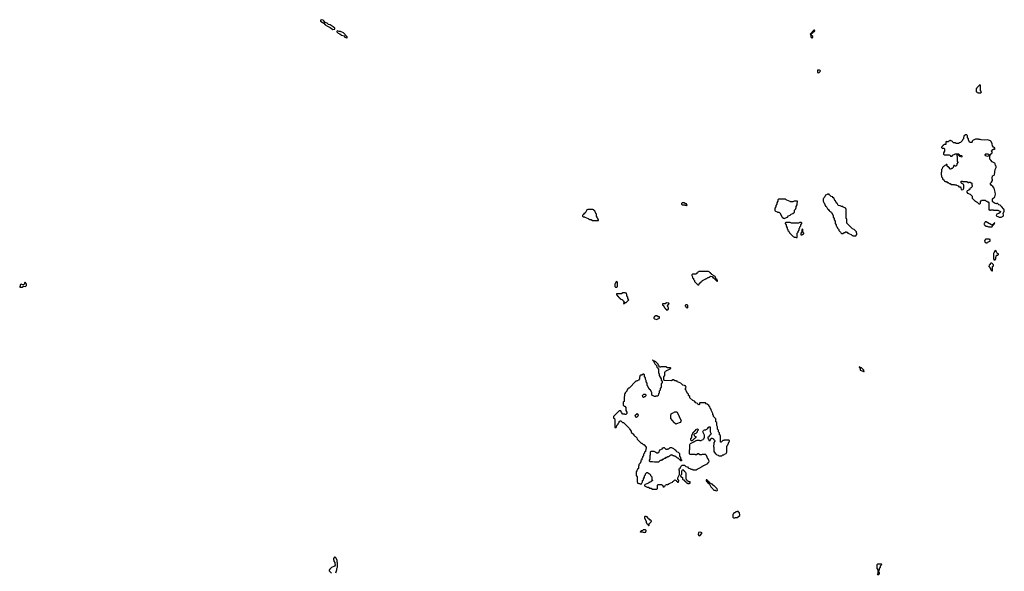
# Model space of a CAD drawing. Extents: x 2769579 to 2883812, y 684207 to 828660.
# Tile 405 of 505: x 2852460 to 2873735, y 747626 to 759536. Entities that reach past the tile are written whole.
import ezdxf

# ---------------------------------------------------------------- set-up
doc = ezdxf.new("R2010")
doc.units = 0

msp = doc.modelspace()

# ---------------------------------------------------------------- linework, layer by layer
at = {"layer": '0CON02XD'}
for points in [[(2859228, 759328), (2859265, 759332), (2859270, 759335), (2859267, 759355), (2859235, 759383), (2859165, 759424), (2859135, 759431), (2859105, 759461), (2859058, 759475), (2859035, 759512), (2859015, 759529), (2858985, 759536), (2858958, 759525), (2858961, 759505), (2859029, 759459), (2859057, 759425), (2859113, 759393), (2859171, 759371), (2859228, 759328)], [(2869575, 759140), (2869585, 759142), (2869600, 759155), (2869600, 759175), (2869562, 759202), (2869560, 759240), (2869575, 759240), (2869585, 759250), (2869595, 759250), (2869622, 759278), (2869635, 759280), (2869640, 759285), (2869635, 759310), (2869622, 759308), (2869540, 759225), (2869550, 759215), (2869552, 759175), (2869560, 759155), (2869575, 759140)], [(2859525, 759143), (2859540, 759155), (2859530, 759175), (2859455, 759253), (2859395, 759278), (2859361, 759281), (2859325, 759293), (2859315, 759290), (2859314, 759274), (2859342, 759242), (2859375, 759233), (2859410, 759200), (2859465, 759188), (2859485, 759157), (2859525, 759143)], [(2869725, 758390), (2869760, 758425), (2869758, 758438), (2869745, 758450), (2869705, 758450), (2869700, 758445), (2869700, 758395), (2869725, 758390)], [(2873225, 757960), (2873240, 757975), (2873220, 758005), (2873220, 758125), (2873205, 758130), (2873140, 758065), (2873140, 758055), (2873130, 758045), (2873130, 757985), (2873142, 757972), (2873155, 757970), (2873165, 757960), (2873225, 757960)], [(2873625, 755270), (2873665, 755272), (2873710, 755295), (2873718, 755305), (2873720, 755325), (2873708, 755355), (2873735, 755400), (2873735, 755420), (2873726, 755446), (2873675, 755502), (2873645, 755530), (2873620, 755535), (2873600, 755555), (2873595, 755570), (2873575, 755570), (2873565, 755562), (2873535, 755568), (2873494, 755594), (2873482, 755612), (2873477, 755645), (2873482, 755665), (2873532, 755708), (2873543, 755767), (2873540, 755815), (2873515, 755900), (2873485, 755938), (2873451, 755961), (2873437, 755985), (2873437, 756005), (2873458, 756025), (2873478, 756065), (2873480, 756085), (2873473, 756093), (2873470, 756115), (2873480, 756165), (2873515, 756180), (2873522, 756195), (2873538, 756305), (2873558, 756345), (2873560, 756375), (2873545, 756390), (2873537, 756427), (2873528, 756438), (2873470, 756465), (2873446, 756506), (2873420, 756525), (2873420, 756595), (2873430, 756605), (2873430, 756625), (2873470, 756665), (2873470, 756685), (2873460, 756705), (2873464, 756716), (2873505, 756742), (2873525, 756740), (2873538, 756745), (2873526, 756766), (2873502, 756782), (2873479, 756809), (2873470, 756855), (2873450, 756905), (2873435, 756920), (2873417, 756927), (2873375, 756940), (2873305, 756932), (2873235, 756940), (2873215, 756950), (2873185, 756950), (2873175, 756960), (2873115, 756960), (2873085, 756940), (2873062, 756938), (2873048, 756922), (2873040, 756915), (2873040, 756895), (2873028, 756882), (2872992, 756882), (2872960, 756935), (2872960, 756965), (2872940, 756995), (2872940, 757025), (2872930, 757035), (2872928, 757048), (2872895, 757050), (2872862, 757018), (2872860, 757005), (2872850, 756995), (2872850, 756965), (2872830, 756945), (2872828, 756922), (2872788, 756882), (2872765, 756880), (2872745, 756860), (2872695, 756860), (2872675, 756880), (2872635, 756880), (2872622, 756892), (2872618, 756908), (2872585, 756920), (2872575, 756930), (2872555, 756930), (2872548, 756912), (2872535, 756910), (2872525, 756900), (2872495, 756900), (2872482, 756908), (2872470, 756895), (2872468, 756842), (2872435, 756840), (2872425, 756830), (2872412, 756828), (2872408, 756812), (2872392, 756808), (2872390, 756795), (2872380, 756785), (2872380, 756775), (2872392, 756762), (2872425, 756760), (2872440, 756745), (2872440, 756695), (2872420, 756665), (2872420, 756635), (2872445, 756620), (2872545, 756620), (2872555, 756610), (2872568, 756608), (2872575, 756590), (2872605, 756590), (2872612, 756608), (2872665, 756630), (2872675, 756640), (2872745, 756640), (2872772, 756612), (2872807, 756607), (2872820, 756595), (2872820, 756575), (2872795, 756570), (2872785, 756580), (2872775, 756580), (2872738, 756618), (2872712, 756618), (2872710, 756595), (2872720, 756585), (2872720, 756475), (2872730, 756465), (2872730, 756455), (2872710, 756425), (2872710, 756395), (2872685, 756370), (2872672, 756372), (2872655, 756390), (2872642, 756388), (2872640, 756365), (2872630, 756355), (2872630, 756345), (2872608, 756322), (2872595, 756320), (2872585, 756310), (2872572, 756312), (2872528, 756358), (2872515, 756360), (2872502, 756372), (2872500, 756405), (2872495, 756410), (2872482, 756408), (2872468, 756392), (2872452, 756388), (2872438, 756372), (2872422, 756368), (2872402, 756348), (2872390, 756315), (2872380, 756305), (2872380, 756245), (2872370, 756235), (2872370, 756185), (2872380, 756175), (2872380, 756145), (2872400, 756125), (2872402, 756102), (2872438, 756068), (2872442, 756052), (2872455, 756040), (2872485, 756040), (2872502, 756022), (2872525, 756020), (2872542, 756002), (2872565, 756000), (2872595, 755980), (2872655, 755980), (2872665, 755970), (2872695, 755970), (2872705, 755960), (2872738, 755948), (2872755, 755930), (2872778, 755928), (2872798, 755908), (2872800, 755875), (2872815, 755860), (2872848, 755872), (2872850, 755885), (2872860, 755895), (2872860, 755965), (2872850, 755975), (2872848, 755988), (2872815, 756000), (2872802, 756012), (2872802, 756048), (2872825, 756050), (2872835, 756040), (2872925, 756040), (2872955, 756020), (2872965, 756020), (2872975, 756030), (2872998, 756028), (2873030, 756005), (2873030, 755965), (2873040, 755955), (2873040, 755935), (2873030, 755925), (2873028, 755912), (2873012, 755908), (2873008, 755892), (2872992, 755888), (2872988, 755872), (2872972, 755868), (2872968, 755852), (2872935, 755840), (2872922, 755828), (2872922, 755812), (2872942, 755792), (2872998, 755768), (2873040, 755725), (2873042, 755682), (2873105, 755620), (2873115, 755620), (2873135, 755600), (2873148, 755598), (2873185, 755560), (2873205, 755560), (2873218, 755572), (2873220, 755605), (2873232, 755628), (2873245, 755640), (2873325, 755640), (2873345, 755620), (2873355, 755620), (2873375, 755600), (2873385, 755600), (2873400, 755585), (2873402, 755432), (2873415, 755430), (2873425, 755420), (2873435, 755420), (2873445, 755430), (2873495, 755430), (2873505, 755420), (2873595, 755420), (2873640, 755405), (2873650, 755395), (2873646, 755374), (2873617, 755353), (2873575, 755340), (2873560, 755305), (2873572, 755292), (2873595, 755290), (2873625, 755270)], [(2873375, 756582), (2873337, 756597), (2873320, 756615), (2873320, 756625), (2873335, 756638), (2873373, 756637), (2873395, 756630), (2873400, 756625), (2873400, 756595), (2873375, 756582)], [(2870525, 754870), (2870550, 754895), (2870550, 754925), (2870540, 754935), (2870538, 754958), (2870488, 755008), (2870452, 755022), (2870330, 755145), (2870330, 755235), (2870320, 755245), (2870320, 755445), (2870310, 755455), (2870308, 755468), (2870255, 755490), (2870245, 755500), (2870215, 755500), (2870185, 755520), (2870152, 755522), (2870140, 755535), (2870128, 755568), (2870112, 755572), (2870088, 755628), (2870072, 755632), (2870048, 755688), (2870032, 755692), (2870028, 755708), (2869992, 755722), (2869968, 755748), (2869952, 755752), (2869948, 755768), (2869915, 755770), (2869905, 755760), (2869872, 755748), (2869858, 755712), (2869832, 755688), (2869830, 755675), (2869820, 755665), (2869820, 755615), (2869830, 755605), (2869830, 755595), (2869840, 755585), (2869872, 755512), (2869888, 755508), (2869912, 755452), (2869928, 755448), (2869932, 755432), (2869948, 755428), (2869952, 755412), (2869968, 755408), (2869972, 755392), (2869988, 755388), (2869992, 755372), (2870008, 755368), (2870030, 755315), (2870040, 755305), (2870040, 755275), (2870060, 755245), (2870060, 755215), (2870080, 755185), (2870080, 755135), (2870100, 755105), (2870100, 755085), (2870118, 755068), (2870132, 755032), (2870158, 755008), (2870162, 754982), (2870198, 754948), (2870202, 754932), (2870215, 754920), (2870245, 754920), (2870275, 754940), (2870298, 754942), (2870315, 754960), (2870325, 754950), (2870338, 754948), (2870355, 754930), (2870425, 754900), (2870442, 754882), (2870455, 754880), (2870465, 754870), (2870525, 754870)], [(2866865, 755520), (2866880, 755535), (2866878, 755548), (2866865, 755560), (2866845, 755560), (2866815, 755580), (2866775, 755580), (2866760, 755565), (2866762, 755552), (2866775, 755540), (2866825, 755540), (2866835, 755530), (2866855, 755530), (2866865, 755520)], [(2868985, 755240), (2868995, 755250), (2869048, 755272), (2869072, 755298), (2869108, 755312), (2869132, 755338), (2869168, 755352), (2869198, 755382), (2869200, 755425), (2869228, 755452), (2869230, 755465), (2869240, 755475), (2869240, 755505), (2869260, 755535), (2869260, 755585), (2869270, 755595), (2869268, 755618), (2869195, 755620), (2869165, 755600), (2869115, 755600), (2869108, 755608), (2869035, 755640), (2869025, 755650), (2869015, 755650), (2869005, 755660), (2868855, 755660), (2868842, 755648), (2868840, 755615), (2868820, 755585), (2868820, 755555), (2868800, 755525), (2868800, 755495), (2868780, 755465), (2868780, 755415), (2868792, 755402), (2868825, 755390), (2868835, 755380), (2868865, 755380), (2868875, 755370), (2868888, 755368), (2868932, 755272), (2868948, 755268), (2868952, 755252), (2868985, 755240)], [(2864965, 755200), (2864970, 755225), (2864952, 755232), (2864950, 755245), (2864940, 755255), (2864940, 755275), (2864920, 755295), (2864920, 755345), (2864910, 755355), (2864888, 755408), (2864872, 755412), (2864868, 755428), (2864855, 755430), (2864845, 755440), (2864735, 755440), (2864725, 755430), (2864712, 755428), (2864688, 755372), (2864672, 755368), (2864668, 755352), (2864652, 755348), (2864648, 755332), (2864632, 755328), (2864630, 755315), (2864620, 755305), (2864622, 755292), (2864635, 755280), (2864665, 755280), (2864672, 755272), (2864745, 755240), (2864755, 755230), (2864765, 755230), (2864775, 755220), (2864805, 755220), (2864835, 755200), (2864965, 755200)], [(2869255, 754830), (2869260, 754835), (2869260, 754925), (2869280, 754945), (2869280, 754965), (2869300, 754995), (2869300, 755025), (2869318, 755042), (2869320, 755065), (2869340, 755085), (2869340, 755105), (2869360, 755135), (2869358, 755148), (2869345, 755160), (2869315, 755160), (2869285, 755140), (2869135, 755140), (2869105, 755160), (2869012, 755158), (2869000, 755145), (2869000, 755135), (2869020, 755105), (2869020, 755075), (2869040, 755045), (2869042, 755022), (2869060, 755005), (2869060, 754985), (2869078, 754968), (2869092, 754932), (2869172, 754852), (2869185, 754850), (2869195, 754840), (2869225, 754840), (2869235, 754830), (2869255, 754830)], [(2873465, 755060), (2873478, 755072), (2873482, 755088), (2873518, 755122), (2873520, 755140), (2873528, 755142), (2873528, 755148), (2873522, 755148), (2873520, 755140), (2873512, 755138), (2873488, 755112), (2873475, 755110), (2873465, 755100), (2873455, 755110), (2873442, 755112), (2873425, 755130), (2873415, 755130), (2873345, 755170), (2873325, 755170), (2873312, 755158), (2873310, 755145), (2873300, 755135), (2873300, 755115), (2873310, 755105), (2873312, 755092), (2873325, 755090), (2873335, 755080), (2873365, 755080), (2873395, 755060), (2873465, 755060)], [(2869365, 754890), (2869375, 754900), (2869388, 754902), (2869400, 754915), (2869400, 754925), (2869380, 754955), (2869380, 755005), (2869375, 755010), (2869360, 755005), (2869360, 754955), (2869340, 754925), (2869342, 754892), (2869365, 754890)], [(2873365, 754720), (2873375, 754730), (2873428, 754752), (2873428, 754788), (2873415, 754790), (2873405, 754800), (2873335, 754800), (2873322, 754788), (2873320, 754775), (2873310, 754765), (2873312, 754732), (2873325, 754730), (2873335, 754720), (2873365, 754720)], [(2873535, 754350), (2873550, 754375), (2873550, 754405), (2873557, 754413), (2873560, 754435), (2873575, 754450), (2873595, 754450), (2873610, 754465), (2873608, 754478), (2873592, 754482), (2873572, 754502), (2873555, 754550), (2873532, 754548), (2873510, 754495), (2873500, 754485), (2873500, 754375), (2873510, 754365), (2873512, 754352), (2873535, 754350)], [(2873475, 754110), (2873480, 754115), (2873480, 754205), (2873500, 754225), (2873500, 754245), (2873490, 754255), (2873488, 754268), (2873475, 754270), (2873465, 754280), (2873445, 754280), (2873432, 754268), (2873428, 754252), (2873410, 754235), (2873400, 754205), (2873440, 754165), (2873440, 754145), (2873450, 754135), (2873450, 754125), (2873462, 754112), (2873475, 754110)], [(2867135, 753810), (2867152, 753848), (2867168, 753852), (2867172, 753868), (2867188, 753872), (2867192, 753888), (2867208, 753892), (2867212, 753908), (2867285, 753940), (2867295, 753950), (2867305, 753950), (2867315, 753960), (2867325, 753960), (2867335, 753970), (2867345, 753970), (2867355, 753980), (2867365, 753980), (2867375, 753990), (2867385, 753990), (2867395, 754000), (2867428, 753988), (2867432, 753972), (2867448, 753968), (2867452, 753952), (2867468, 753948), (2867522, 753892), (2867538, 753892), (2867540, 753905), (2867530, 753915), (2867528, 753928), (2867512, 753932), (2867488, 753988), (2867472, 753992), (2867468, 754008), (2867412, 754032), (2867408, 754048), (2867392, 754052), (2867388, 754068), (2867372, 754072), (2867368, 754088), (2867355, 754090), (2867345, 754100), (2867135, 754100), (2867125, 754090), (2867112, 754088), (2867108, 754072), (2867092, 754068), (2867088, 754052), (2867075, 754050), (2867065, 754040), (2866995, 754040), (2866980, 754025), (2866980, 754015), (2867000, 753985), (2867000, 753965), (2867018, 753948), (2867020, 753925), (2867040, 753905), (2867042, 753882), (2867112, 753812), (2867135, 753810)], [(2852465, 753760), (2852515, 753762), (2852545, 753780), (2852585, 753778), (2852610, 753795), (2852608, 753825), (2852575, 753868), (2852563, 753857), (2852558, 753825), (2852545, 753812), (2852525, 753812), (2852495, 753827), (2852478, 753815), (2852460, 753765), (2852465, 753760)], [(2865365, 753760), (2865380, 753775), (2865380, 753865), (2865368, 753878), (2865355, 753880), (2865342, 753868), (2865330, 753835), (2865320, 753825), (2865320, 753775), (2865335, 753760), (2865365, 753760)], [(2865515, 753400), (2865525, 753410), (2865538, 753412), (2865552, 753428), (2865565, 753430), (2865620, 753485), (2865618, 753498), (2865600, 753515), (2865600, 753545), (2865580, 753575), (2865580, 753605), (2865570, 753615), (2865568, 753628), (2865555, 753630), (2865545, 753640), (2865495, 753640), (2865465, 753620), (2865352, 753618), (2865352, 753592), (2865368, 753588), (2865372, 753572), (2865388, 753568), (2865392, 753552), (2865408, 753548), (2865412, 753532), (2865428, 753528), (2865432, 753512), (2865488, 753488), (2865492, 753472), (2865508, 753468), (2865510, 753455), (2865520, 753445), (2865520, 753435), (2865510, 753425), (2865515, 753400)], [(2866465, 753270), (2866480, 753295), (2866480, 753315), (2866470, 753325), (2866460, 753355), (2866490, 753405), (2866488, 753418), (2866435, 753420), (2866405, 753400), (2866352, 753398), (2866350, 753375), (2866368, 753368), (2866392, 753312), (2866408, 753308), (2866412, 753292), (2866428, 753288), (2866432, 753272), (2866465, 753270)], [(2866885, 753310), (2866900, 753325), (2866900, 753365), (2866885, 753380), (2866855, 753380), (2866842, 753368), (2866840, 753355), (2866850, 753345), (2866852, 753332), (2866868, 753328), (2866872, 753312), (2866885, 753310)], [(2866225, 753060), (2866235, 753070), (2866288, 753092), (2866288, 753118), (2866255, 753120), (2866225, 753140), (2866195, 753140), (2866185, 753130), (2866172, 753128), (2866170, 753115), (2866160, 753105), (2866162, 753092), (2866175, 753080), (2866225, 753060)], [(2866225, 749400), (2866240, 749415), (2866240, 749485), (2866255, 749500), (2866325, 749500), (2866335, 749490), (2866348, 749488), (2866362, 749452), (2866385, 749450), (2866392, 749468), (2866408, 749472), (2866412, 749488), (2866425, 749490), (2866435, 749500), (2866465, 749500), (2866475, 749510), (2866485, 749510), (2866495, 749520), (2866568, 749552), (2866572, 749568), (2866588, 749572), (2866615, 749600), (2866648, 749588), (2866652, 749572), (2866668, 749568), (2866672, 749552), (2866698, 749552), (2866700, 749585), (2866680, 749615), (2866680, 749645), (2866720, 749715), (2866720, 749795), (2866710, 749805), (2866710, 749835), (2866728, 749852), (2866742, 749888), (2866772, 749918), (2866825, 749920), (2866852, 749892), (2866888, 749878), (2866902, 749862), (2866955, 749840), (2866965, 749830), (2866995, 749830), (2867005, 749820), (2867085, 749820), (2867095, 749830), (2867105, 749830), (2867115, 749840), (2867188, 749872), (2867192, 749888), (2867205, 749890), (2867215, 749900), (2867225, 749900), (2867235, 749910), (2867245, 749910), (2867255, 749920), (2867328, 749952), (2867332, 749968), (2867348, 749972), (2867360, 750005), (2867350, 750015), (2867350, 750025), (2867340, 750035), (2867340, 750045), (2867330, 750055), (2867298, 750128), (2867268, 750158), (2867255, 750150), (2867205, 750150), (2867195, 750140), (2867155, 750140), (2867125, 750160), (2867115, 750160), (2867085, 750140), (2867065, 750140), (2867055, 750150), (2866945, 750150), (2866930, 750165), (2866930, 750245), (2866940, 750255), (2866940, 750365), (2866950, 750375), (2866952, 750388), (2867025, 750420), (2867035, 750430), (2867045, 750430), (2867055, 750440), (2867065, 750440), (2867075, 750450), (2867085, 750450), (2867095, 750460), (2867145, 750460), (2867155, 750450), (2867185, 750450), (2867195, 750460), (2867228, 750472), (2867232, 750488), (2867248, 750492), (2867250, 750505), (2867260, 750515), (2867260, 750565), (2867220, 750635), (2867232, 750668), (2867245, 750670), (2867255, 750680), (2867285, 750680), (2867295, 750690), (2867308, 750692), (2867312, 750708), (2867328, 750712), (2867332, 750728), (2867348, 750732), (2867352, 750748), (2867378, 750748), (2867380, 750635), (2867390, 750625), (2867400, 750595), (2867390, 750585), (2867388, 750572), (2867372, 750568), (2867368, 750552), (2867355, 750550), (2867348, 750532), (2867330, 750525), (2867330, 750495), (2867340, 750485), (2867352, 750452), (2867378, 750452), (2867390, 750465), (2867402, 750498), (2867425, 750500), (2867435, 750490), (2867448, 750488), (2867452, 750472), (2867468, 750468), (2867470, 750455), (2867480, 750445), (2867480, 750435), (2867460, 750405), (2867460, 750355), (2867450, 750345), (2867450, 750315), (2867460, 750305), (2867460, 750215), (2867492, 750162), (2867508, 750158), (2867522, 750142), (2867555, 750130), (2867565, 750120), (2867635, 750120), (2867652, 750138), (2867675, 750140), (2867692, 750158), (2867728, 750172), (2867730, 750185), (2867740, 750195), (2867740, 750325), (2867750, 750335), (2867750, 750345), (2867760, 750355), (2867792, 750428), (2867800, 750435), (2867798, 750448), (2867785, 750460), (2867685, 750460), (2867675, 750450), (2867652, 750448), (2867618, 750412), (2867602, 750412), (2867600, 750555), (2867580, 750575), (2867580, 750615), (2867560, 750635), (2867560, 750675), (2867540, 750695), (2867540, 750745), (2867520, 750775), (2867520, 750835), (2867500, 750855), (2867500, 750915), (2867450, 750965), (2867450, 750995), (2867440, 751005), (2867440, 751035), (2867400, 751105), (2867400, 751125), (2867390, 751135), (2867368, 751188), (2867352, 751192), (2867348, 751208), (2867318, 751238), (2867295, 751240), (2867275, 751260), (2867155, 751260), (2867150, 751255), (2867150, 751225), (2867135, 751220), (2867125, 751230), (2867112, 751232), (2867108, 751248), (2867072, 751262), (2867038, 751298), (2867002, 751312), (2866942, 751372), (2866938, 751398), (2866912, 751422), (2866908, 751448), (2866892, 751462), (2866878, 751498), (2866860, 751515), (2866858, 751538), (2866840, 751555), (2866840, 751565), (2866850, 751575), (2866850, 751595), (2866860, 751605), (2866850, 751615), (2866848, 751628), (2866835, 751630), (2866825, 751640), (2866792, 751642), (2866748, 751688), (2866675, 751720), (2866665, 751730), (2866655, 751730), (2866645, 751740), (2866615, 751740), (2866585, 751760), (2866575, 751760), (2866545, 751740), (2866392, 751742), (2866380, 751755), (2866380, 751825), (2866400, 751855), (2866400, 751925), (2866410, 751935), (2866412, 751948), (2866425, 751950), (2866435, 751960), (2866445, 751960), (2866455, 751970), (2866528, 752002), (2866530, 752015), (2866525, 752020), (2866455, 752020), (2866425, 752040), (2866315, 752040), (2866308, 752032), (2866282, 752032), (2866280, 752055), (2866260, 752075), (2866258, 752098), (2866208, 752148), (2866195, 752150), (2866185, 752160), (2866160, 752160), (2866138, 752188), (2866130, 752185), (2866150, 752170), (2866152, 752162), (2866160, 752160), (2866160, 752145), (2866170, 752135), (2866182, 752102), (2866218, 752068), (2866230, 752035), (2866248, 752018), (2866250, 752005), (2866260, 751995), (2866260, 751915), (2866280, 751885), (2866280, 751855), (2866320, 751785), (2866320, 751755), (2866340, 751725), (2866340, 751705), (2866320, 751675), (2866320, 751605), (2866300, 751575), (2866300, 751535), (2866280, 751515), (2866280, 751475), (2866260, 751455), (2866258, 751422), (2866245, 751410), (2866205, 751410), (2866195, 751400), (2866175, 751400), (2866122, 751432), (2866120, 751485), (2866110, 751495), (2866090, 751545), (2866072, 751552), (2866068, 751568), (2866052, 751572), (2866030, 751625), (2866020, 751635), (2866020, 751685), (2866000, 751715), (2866000, 751745), (2865980, 751775), (2865980, 751805), (2865960, 751835), (2865958, 751868), (2865945, 751880), (2865935, 751880), (2865905, 751860), (2865872, 751858), (2865860, 751845), (2865860, 751825), (2865850, 751815), (2865850, 751775), (2865840, 751765), (2865840, 751755), (2865802, 751738), (2865795, 751730), (2865775, 751730), (2865628, 751582), (2865612, 751578), (2865590, 751555), (2865590, 751545), (2865580, 751535), (2865580, 751515), (2865542, 751478), (2865540, 751465), (2865530, 751455), (2865530, 751405), (2865520, 751395), (2865520, 751295), (2865500, 751275), (2865500, 751215), (2865522, 751192), (2865538, 751188), (2865560, 751165), (2865560, 751095), (2865580, 751065), (2865578, 751032), (2865555, 751010), (2865545, 751010), (2865535, 751020), (2865495, 751020), (2865462, 751052), (2865448, 751088), (2865415, 751090), (2865292, 750968), (2865290, 750935), (2865310, 750925), (2865310, 750915), (2865320, 750905), (2865322, 750732), (2865348, 750732), (2865372, 750788), (2865388, 750802), (2865392, 750818), (2865410, 750835), (2865412, 750858), (2865432, 750878), (2865448, 750878), (2865482, 750842), (2865508, 750838), (2865638, 750708), (2865640, 750685), (2865670, 750655), (2865672, 750632), (2865728, 750578), (2865732, 750562), (2865752, 750542), (2865768, 750538), (2865798, 750508), (2865802, 750482), (2865892, 750392), (2865905, 750390), (2865935, 750360), (2865945, 750360), (2866000, 750305), (2866000, 750275), (2865990, 750265), (2865980, 750215), (2865962, 750198), (2865960, 750175), (2865940, 750155), (2865940, 750125), (2865920, 750095), (2865920, 750075), (2865902, 750058), (2865900, 750035), (2865880, 750015), (2865880, 749985), (2865870, 749975), (2865868, 749962), (2865840, 749935), (2865840, 749905), (2865830, 749895), (2865830, 749845), (2865812, 749828), (2865798, 749792), (2865780, 749775), (2865780, 749695), (2865800, 749665), (2865800, 749555), (2865810, 749545), (2865812, 749532), (2865825, 749530), (2865835, 749520), (2865865, 749520), (2865875, 749510), (2865898, 749512), (2865910, 749545), (2865920, 749555), (2865920, 749585), (2865938, 749602), (2865940, 749625), (2865960, 749655), (2865960, 749685), (2865980, 749705), (2865982, 749728), (2866012, 749758), (2866025, 749760), (2866068, 749728), (2866090, 749705), (2866090, 749695), (2866118, 749668), (2866120, 749605), (2866130, 749595), (2866130, 749585), (2866108, 749562), (2866095, 749560), (2866085, 749550), (2866075, 749550), (2866065, 749540), (2866055, 749540), (2866045, 749530), (2865972, 749498), (2865960, 749485), (2865962, 749472), (2866015, 749440), (2866045, 749440), (2866075, 749420), (2866105, 749420), (2866135, 749400), (2866225, 749400)], [(2870695, 751938), (2870705, 751940), (2870698, 751965), (2870648, 752018), (2870620, 752020), (2870618, 752028), (2870602, 752038), (2870600, 752025), (2870620, 752020), (2870618, 751965), (2870667, 751957), (2870695, 751938)], [(2865945, 751380), (2865935, 751380), (2865922, 751392), (2865920, 751425), (2865945, 751450), (2865977, 751447), (2865990, 751435), (2865990, 751415), (2865968, 751392), (2865955, 751390), (2865945, 751380)], [(2865785, 750950), (2865770, 750955), (2865760, 750995), (2865792, 751028), (2865805, 751030), (2865818, 751018), (2865820, 751005), (2865830, 750995), (2865820, 750985), (2865820, 750975), (2865785, 750950)], [(2866645, 750800), (2866610, 750825), (2866605, 750840), (2866530, 750925), (2866530, 751005), (2866540, 751015), (2866540, 751025), (2866555, 751040), (2866565, 751040), (2866615, 751070), (2866655, 751070), (2866665, 751060), (2866750, 750875), (2866748, 750862), (2866728, 750842), (2866655, 750810), (2866645, 750800)], [(2866985, 750440), (2866972, 750442), (2866960, 750455), (2866960, 750485), (2866980, 750515), (2866980, 750565), (2866990, 750575), (2867012, 750628), (2867028, 750632), (2867032, 750648), (2867048, 750652), (2867052, 750668), (2867068, 750672), (2867072, 750688), (2867105, 750700), (2867118, 750688), (2867120, 750675), (2867100, 750655), (2867098, 750632), (2867068, 750602), (2867030, 750585), (2867032, 750552), (2867068, 750538), (2867070, 750515), (2867052, 750508), (2867048, 750492), (2867032, 750488), (2867028, 750472), (2867012, 750468), (2867008, 750452), (2866995, 750450), (2866985, 750440)], [(2866265, 749980), (2866175, 749980), (2866135, 749990), (2866085, 749990), (2866072, 750002), (2866070, 750025), (2866080, 750045), (2866080, 750125), (2866090, 750145), (2866090, 750205), (2866105, 750220), (2866165, 750220), (2866175, 750210), (2866208, 750198), (2866225, 750180), (2866245, 750180), (2866255, 750190), (2866268, 750192), (2866292, 750248), (2866348, 750272), (2866352, 750288), (2866365, 750290), (2866375, 750300), (2866388, 750298), (2866425, 750260), (2866455, 750260), (2866465, 750270), (2866485, 750270), (2866515, 750300), (2866545, 750300), (2866555, 750290), (2866588, 750278), (2866612, 750252), (2866628, 750248), (2866632, 750232), (2866648, 750228), (2866652, 750212), (2866688, 750198), (2866718, 750168), (2866720, 750115), (2866740, 750085), (2866740, 750055), (2866760, 750025), (2866758, 750012), (2866742, 750012), (2866688, 750068), (2866672, 750072), (2866648, 750098), (2866635, 750100), (2866625, 750110), (2866605, 750110), (2866595, 750120), (2866575, 750120), (2866565, 750130), (2866545, 750130), (2866535, 750140), (2866525, 750130), (2866512, 750128), (2866508, 750112), (2866495, 750110), (2866485, 750100), (2866465, 750100), (2866445, 750080), (2866425, 750080), (2866405, 750060), (2866385, 750060), (2866365, 750040), (2866345, 750040), (2866325, 750020), (2866302, 750018), (2866265, 749980)], [(2866925, 749520), (2866935, 749530), (2866948, 749532), (2866950, 749555), (2866945, 749560), (2866915, 749560), (2866905, 749570), (2866892, 749572), (2866888, 749588), (2866872, 749592), (2866870, 749605), (2866860, 749615), (2866860, 749745), (2866850, 749755), (2866848, 749768), (2866832, 749772), (2866828, 749788), (2866812, 749792), (2866808, 749808), (2866772, 749808), (2866770, 749795), (2866760, 749785), (2866760, 749715), (2866740, 749695), (2866742, 749672), (2866778, 749648), (2866782, 749612), (2866795, 749600), (2866808, 749598), (2866832, 749572), (2866848, 749568), (2866852, 749552), (2866868, 749548), (2866872, 749532), (2866885, 749530), (2866895, 749520), (2866925, 749520)], [(2867525, 749360), (2867540, 749375), (2867528, 749408), (2867468, 749468), (2867452, 749472), (2867448, 749488), (2867432, 749492), (2867428, 749508), (2867372, 749532), (2867368, 749548), (2867352, 749552), (2867348, 749568), (2867332, 749572), (2867328, 749588), (2867315, 749590), (2867305, 749600), (2867292, 749598), (2867292, 749572), (2867308, 749568), (2867312, 749552), (2867328, 749548), (2867332, 749532), (2867348, 749528), (2867352, 749512), (2867368, 749508), (2867392, 749452), (2867438, 749408), (2867442, 749392), (2867455, 749380), (2867485, 749380), (2867495, 749370), (2867525, 749360)], [(2867915, 748780), (2867925, 748790), (2867965, 748790), (2868018, 748832), (2868020, 748855), (2868010, 748865), (2868010, 748885), (2867992, 748902), (2867988, 748918), (2867965, 748920), (2867955, 748910), (2867935, 748910), (2867915, 748890), (2867895, 748890), (2867882, 748878), (2867880, 748865), (2867870, 748855), (2867870, 748795), (2867885, 748780), (2867915, 748780)], [(2866045, 748610), (2866060, 748625), (2866062, 748648), (2866108, 748692), (2866110, 748715), (2866098, 748728), (2866082, 748732), (2866068, 748748), (2866052, 748752), (2866040, 748765), (2866040, 748775), (2866015, 748800), (2866005, 748800), (2865995, 748810), (2865965, 748810), (2865960, 748805), (2865960, 748775), (2866000, 748705), (2866000, 748675), (2866010, 748665), (2866012, 748652), (2866028, 748648), (2866045, 748610)], [(2865965, 748460), (2865975, 748470), (2865988, 748472), (2865990, 748485), (2866000, 748495), (2865998, 748508), (2865985, 748520), (2865935, 748520), (2865925, 748510), (2865892, 748498), (2865870, 748475), (2865875, 748470), (2865880, 748480), (2865925, 748480), (2865935, 748470), (2865965, 748460)], [(2867155, 748394), (2867170, 748405), (2867182, 748428), (2867208, 748458), (2867163, 748467), (2867130, 748465), (2867118, 748418), (2867135, 748398), (2867155, 748394)], [(2859288, 747592), (2859310, 747655), (2859310, 747685), (2859330, 747715), (2859330, 747795), (2859327, 747817), (2859320, 747825), (2859320, 747865), (2859288, 747918), (2859275, 747930), (2859265, 747930), (2859240, 747905), (2859240, 747875), (2859250, 747865), (2859250, 747845), (2859270, 747815), (2859270, 747785), (2859280, 747775), (2859280, 747755), (2859265, 747740), (2859195, 747710), (2859160, 747675), (2859160, 747665), (2859150, 747655), (2859150, 747635), (2859200, 747585)], [(2870995, 747550), (2871000, 747560), (2871025, 747560), (2871040, 747575), (2871040, 747595), (2871020, 747625), (2871040, 747655), (2871040, 747685), (2871060, 747715), (2871060, 747745), (2871088, 747772), (2871085, 747780), (2870995, 747780), (2870980, 747765), (2870980, 747685), (2871000, 747655), (2871000, 747560), (2870990, 747555), (2870995, 747550)]]:
    msp.add_lwpolyline(points, dxfattribs=at)

doc.saveas('drawing.dxf')
